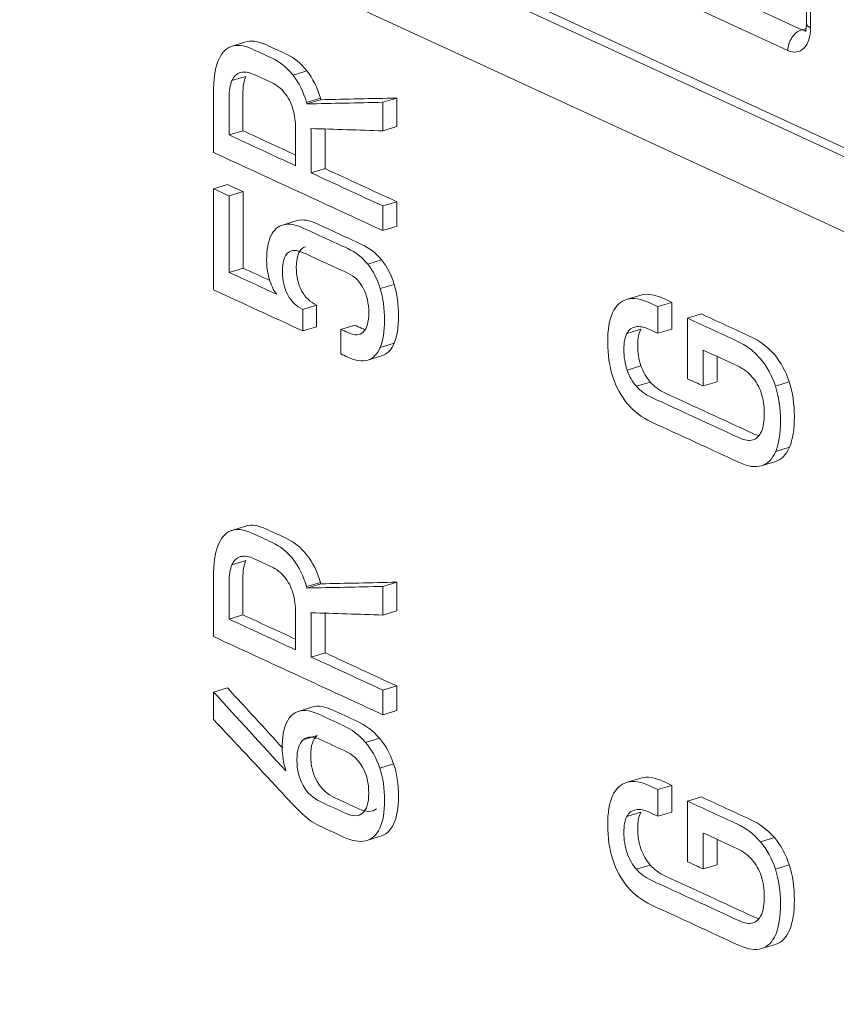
# Model space of a CAD drawing. Header units: millimetres. Extents: x 990 to 1809, y 0 to 562.
# Tile 505 of 550: x 1629.18 to 1633.75, y 145.32 to 150.82. Entities that reach past the tile are written whole.
import ezdxf

# ---------------------------------------------------------------- set-up
doc = ezdxf.new("R2010")
doc.units = ezdxf.units.MM
doc.layers.add('1', color=7, linetype='Continuous', true_color=0xffffff)
doc.layers.add('10', color=7, linetype='Continuous')

msp = doc.modelspace()

# ---------------------------------------------------------------- linework, layer by layer
at = {"layer": '1', "color": 7, "linetype": 'Continuous', "lineweight": 18}
for p, q in [((1625.334, 153.5356), (1635.7718, 148.7207)), ((1630.4413, 150.6938), (1630.3638, 150.6701)), ((1630.369, 150.4794), (1630.4465, 150.5031)), ((1630.7877, 150.534), (1630.7102, 150.5103)), ((1630.8636, 150.3809), (1630.786, 150.3572)), ((1630.8658, 150.3731), (1630.7883, 150.3494)), ((1631.2901, 150.3821), (1631.2126, 150.3584)), ((1631.2901, 150.2224), (1631.2126, 150.1987)), ((1630.3524, 150.1758), (1630.4299, 150.1995)), ((1630.8897, 149.9874), (1630.8121, 149.9637)), ((1630.3433, 149.899), (1630.2657, 149.8753)), ((1630.4306, 149.8588), (1630.353, 149.8351)), ((1631.2901, 149.8027), (1631.2126, 149.779)), ((1630.7343, 149.6976), (1630.6568, 149.6739)), ((1631.2901, 149.665), (1631.2126, 149.6413)), ((1631.2055, 149.4769), (1631.1279, 149.4532)), ((1630.4306, 149.4314), (1630.353, 149.4077)), ((1631.2758, 149.3403), (1631.1982, 149.3166)), ((1632.6558, 149.2807), (1632.5782, 149.257)), ((1632.8287, 149.2397), (1632.7511, 149.216)), ((1630.8421, 149.2243), (1630.7646, 149.2006)), ((1632.9941, 149.1749), (1632.9165, 149.1512)), ((1630.8421, 149.1038), (1630.7646, 149.0801)), ((1631.055, 149.1127), (1630.9775, 149.089)), ((1632.6548, 149.0895), (1632.5772, 149.0658)), ((1632.8287, 149.0906), (1632.7511, 149.0669)), ((1631.2758, 149.0118), (1631.1982, 148.9881)), ((1631.2058, 148.9409), (1631.1282, 148.9172)), ((1632.6558, 148.8854), (1632.5782, 148.8617)), ((1632.7079, 148.7944), (1632.6303, 148.7707)), ((1633.0813, 148.7962), (1633.0038, 148.7725)), ((1633.4851, 148.7949), (1633.4075, 148.7712)), ((1633.4867, 148.4304), (1633.4091, 148.4067)), ((1633.4082, 148.3504), (1633.3307, 148.3267)), ((1630.4571, 147.9921), (1630.3601, 147.9625)), ((1630.369, 147.7726), (1630.4465, 147.7963)), ((1630.8636, 147.6742), (1630.786, 147.6505)), ((1630.8658, 147.6664), (1630.7883, 147.6427)), ((1631.2901, 147.6754), (1631.2126, 147.6517)), ((1630.3524, 147.469), (1630.4299, 147.4927)), ((1631.2901, 147.5157), (1631.2126, 147.492)), ((1630.8897, 147.2807), (1630.8121, 147.257)), ((1630.3433, 147.0852), (1630.2657, 147.0615)), ((1631.2901, 147.0959), (1631.2126, 147.0722)), ((1630.8216, 146.9784), (1630.744, 146.9547)), ((1631.2901, 146.9582), (1631.2126, 146.9346)), ((1630.7668, 146.7945), (1630.8444, 146.8182)), ((1631.1931, 146.8037), (1631.1155, 146.78)), ((1631.2725, 146.6604), (1631.195, 146.6367)), ((1632.6558, 146.5807), (1632.5782, 146.557)), ((1632.8287, 146.5397), (1632.7511, 146.516)), ((1632.9941, 146.4749), (1632.9165, 146.4512)), ((1632.6548, 146.3895), (1632.5772, 146.3658)), ((1632.8287, 146.3905), (1632.7511, 146.3668)), ((1631.1944, 146.2537), (1631.1169, 146.23)), ((1633.4017, 146.2476), (1633.3241, 146.2239)), ((1632.7079, 146.0944), (1632.6303, 146.0707)), ((1633.0813, 146.0961), (1633.0038, 146.0724)), ((1633.4851, 146.0949), (1633.4075, 146.0712)), ((1633.4082, 145.6504), (1633.3307, 145.6267))]:
    msp.add_line(p, q, dxfattribs=at)
for points in [[(1554.3022, 161.6948), (1582.5426, 148.6677), (1610.783, 135.6407), (1639.0234, 122.6136)], [(1630.2902, 150.586), (1630.3069, 150.6299), (1630.3314, 150.6579), (1630.3638, 150.6701)], [(1630.7102, 150.5103), (1630.7434, 150.4679), (1630.7687, 150.4169), (1630.786, 150.3572)], [(1630.7877, 150.534), (1630.821, 150.4916), (1630.8462, 150.4406), (1630.8636, 150.3809)], [(1630.7092, 150.3224), (1630.6988, 150.3568), (1630.6835, 150.3865), (1630.6633, 150.4115)], [(1630.786, 150.3572), (1630.7868, 150.3546), (1630.7875, 150.352), (1630.7883, 150.3494)], [(1630.7883, 150.3494), (1630.9297, 150.3524), (1631.0711, 150.3554), (1631.2126, 150.3584)], [(1630.8636, 150.3809), (1630.8644, 150.3783), (1630.8651, 150.3757), (1630.8658, 150.3731)], [(1630.8658, 150.3731), (1631.0072, 150.3761), (1631.1487, 150.3791), (1631.2901, 150.3821)], [(1631.2126, 150.3584), (1631.2126, 150.3052), (1631.2126, 150.252), (1631.2126, 150.1987)], [(1631.2901, 150.3821), (1631.2901, 150.3289), (1631.2901, 150.2757), (1631.2901, 150.2224)], [(1630.7248, 150.2086), (1630.7248, 150.25), (1630.7196, 150.288), (1630.7092, 150.3224)], [(1630.3524, 150.1758), (1630.4765, 150.1185), (1630.6007, 150.0612), (1630.7248, 150.004)], [(1630.4299, 150.1995), (1630.5282, 150.1541), (1630.6265, 150.1088), (1630.7248, 150.0634)], [(1630.7248, 150.004), (1630.7248, 150.0722), (1630.7248, 150.1404), (1630.7248, 150.2086)], [(1631.2126, 150.1987), (1631.0786, 150.203), (1630.9445, 150.2073), (1630.8105, 150.2116)], [(1631.2126, 149.6413), (1630.8967, 149.787), (1630.5809, 149.9327), (1630.2651, 150.0784)], [(1630.8121, 149.9637), (1630.9456, 149.9021), (1631.0791, 149.8405), (1631.2126, 149.779)], [(1630.8897, 149.9874), (1631.0231, 149.9258), (1631.1566, 149.8642), (1631.2901, 149.8027)], [(1630.3433, 149.899), (1630.3724, 149.8856), (1630.4015, 149.8722), (1630.4306, 149.8588)], [(1630.2657, 149.8753), (1630.2948, 149.8619), (1630.3239, 149.8485), (1630.353, 149.8351)], [(1630.2657, 149.3102), (1630.2657, 149.4986), (1630.2657, 149.6869), (1630.2657, 149.8753)], [(1630.353, 149.8351), (1630.353, 149.6926), (1630.353, 149.5501), (1630.353, 149.4077)], [(1630.4306, 149.8588), (1630.4306, 149.7163), (1630.4306, 149.5738), (1630.4306, 149.4314)], [(1631.2901, 149.8027), (1631.2901, 149.7568), (1631.2901, 149.7109), (1631.2901, 149.665)], [(1631.2126, 149.779), (1631.2126, 149.7331), (1631.2126, 149.6872), (1631.2126, 149.6413)], [(1630.5868, 149.612), (1630.6028, 149.6457), (1630.6262, 149.6664), (1630.6568, 149.6739)], [(1631.1279, 149.4532), (1631.1587, 149.4151), (1631.1822, 149.3696), (1631.1982, 149.3166)], [(1631.2055, 149.4769), (1631.2363, 149.4388), (1631.2597, 149.3933), (1631.2758, 149.3403)], [(1630.353, 149.4077), (1630.4413, 149.3669), (1630.5297, 149.3262), (1630.618, 149.2854)], [(1630.4306, 149.4314), (1630.4807, 149.4082), (1630.5309, 149.3851), (1630.5811, 149.3619)], [(1630.618, 149.2854), (1630.6007, 149.3087), (1630.5871, 149.3378), (1630.5773, 149.3726)], [(1630.7646, 149.0801), (1630.5983, 149.1569), (1630.432, 149.2336), (1630.2657, 149.3102)], [(1632.4975, 149.1819), (1632.5159, 149.2225), (1632.5428, 149.2476), (1632.5782, 149.257)], [(1632.8287, 149.2397), (1632.8287, 149.19), (1632.8287, 149.1403), (1632.8287, 149.0906)], [(1630.7646, 149.2006), (1630.7646, 149.1605), (1630.7646, 149.1203), (1630.7646, 149.0801)], [(1630.8421, 149.2243), (1630.8421, 149.1842), (1630.8421, 149.144), (1630.8421, 149.1038)], [(1632.7511, 149.216), (1632.7511, 149.1663), (1632.7511, 149.1166), (1632.7511, 149.0669)], [(1632.9165, 148.8127), (1632.9165, 148.9255), (1632.9165, 149.0384), (1632.9165, 149.1512)], [(1630.9775, 148.9513), (1630.9775, 148.9972), (1630.9775, 149.0431), (1630.9775, 149.089)], [(1632.6267, 149.1037), (1632.605, 149.1), (1632.5885, 149.0874), (1632.5772, 149.0658)], [(1631.2758, 149.0118), (1631.2597, 148.974), (1631.2364, 148.9503), (1631.2058, 148.9409)], [(1631.1982, 148.9881), (1631.1822, 148.9503), (1631.1588, 148.9266), (1631.1282, 148.9172)], [(1633.0038, 148.9733), (1633.0038, 148.9063), (1633.0038, 148.8394), (1633.0038, 148.7725)], [(1633.0813, 148.9375), (1633.0813, 148.8904), (1633.0813, 148.8433), (1633.0813, 148.7962)], [(1632.5782, 148.8617), (1632.5901, 148.8269), (1632.6075, 148.7965), (1632.6303, 148.7707)], [(1632.6558, 148.8854), (1632.6677, 148.8506), (1632.6851, 148.8202), (1632.7079, 148.7944)], [(1633.0038, 148.7725), (1632.9747, 148.7859), (1632.9456, 148.7993), (1632.9165, 148.8127)], [(1633.3281, 148.7338), (1633.3163, 148.7685), (1633.2992, 148.7987), (1633.2766, 148.8244)], [(1633.2818, 148.4711), (1633.3027, 148.4774), (1633.3185, 148.4931), (1633.3294, 148.518)], [(1633.4091, 148.4067), (1633.3911, 148.364), (1633.365, 148.3373), (1633.3307, 148.3267)], [(1633.4867, 148.4304), (1633.4687, 148.3877), (1633.4425, 148.361), (1633.4082, 148.3504)], [(1630.7092, 147.6157), (1630.6988, 147.6501), (1630.6835, 147.6798), (1630.6633, 147.7047)], [(1630.786, 147.6505), (1630.7868, 147.6479), (1630.7875, 147.6453), (1630.7883, 147.6427)], [(1630.7883, 147.6427), (1630.9297, 147.6457), (1631.0711, 147.6487), (1631.2126, 147.6517)], [(1630.8636, 147.6742), (1630.8644, 147.6716), (1630.8651, 147.669), (1630.8658, 147.6664)], [(1630.8658, 147.6664), (1631.0072, 147.6694), (1631.1487, 147.6724), (1631.2901, 147.6754)], [(1631.2126, 147.6517), (1631.2126, 147.5984), (1631.2126, 147.5453), (1631.2126, 147.492)], [(1631.2901, 147.6754), (1631.2901, 147.6221), (1631.2901, 147.5689), (1631.2901, 147.5157)], [(1630.7248, 147.5019), (1630.7248, 147.5433), (1630.7196, 147.5812), (1630.7092, 147.6157)], [(1630.3524, 147.469), (1630.4765, 147.4118), (1630.6007, 147.3545), (1630.7248, 147.2972)], [(1630.4299, 147.4927), (1630.5282, 147.4474), (1630.6265, 147.402), (1630.7248, 147.3567)], [(1630.7248, 147.2972), (1630.7248, 147.3654), (1630.7248, 147.4336), (1630.7248, 147.5019)], [(1631.2126, 147.492), (1631.0786, 147.4963), (1630.9445, 147.5006), (1630.8105, 147.5048)], [(1631.2126, 146.9346), (1630.8967, 147.0802), (1630.5809, 147.2259), (1630.2651, 147.3716)], [(1630.8121, 147.257), (1630.9456, 147.1954), (1631.0791, 147.1338), (1631.2126, 147.0722)], [(1630.8897, 147.2807), (1631.0231, 147.2191), (1631.1566, 147.1575), (1631.2901, 147.0959)], [(1630.3433, 147.0852), (1630.4465, 146.9726), (1630.5497, 146.86), (1630.653, 146.7473)], [(1631.2901, 147.0959), (1631.2901, 147.05), (1631.2901, 147.0041), (1631.2901, 146.9582)], [(1630.2657, 147.0615), (1630.4006, 146.9144), (1630.5355, 146.7672), (1630.6704, 146.62)], [(1630.2657, 146.9085), (1630.2657, 146.9595), (1630.2657, 147.0105), (1630.2657, 147.0615)], [(1631.2126, 147.0722), (1631.2126, 147.0263), (1631.2126, 146.9805), (1631.2126, 146.9346)], [(1630.674, 146.8894), (1630.6901, 146.9247), (1630.7134, 146.9465), (1630.744, 146.9547)], [(1630.6369, 146.5107), (1630.5132, 146.6433), (1630.3895, 146.7759), (1630.2657, 146.9085)], [(1631.1155, 146.78), (1631.1503, 146.7394), (1631.1768, 146.6916), (1631.195, 146.6367)], [(1631.1931, 146.8037), (1631.2278, 146.7631), (1631.2543, 146.7153), (1631.2725, 146.6604)], [(1631.1338, 146.4966), (1631.1338, 146.5521), (1631.1223, 146.6003), (1631.0993, 146.6411)], [(1632.4975, 146.4819), (1632.5159, 146.5225), (1632.5428, 146.5475), (1632.5782, 146.557)], [(1632.8287, 146.5397), (1632.8287, 146.49), (1632.8287, 146.4402), (1632.8287, 146.3905)], [(1630.6708, 146.474), (1630.6539, 146.4927), (1630.6426, 146.5049), (1630.6369, 146.5107)], [(1631.0993, 146.3849), (1631.1223, 146.4046), (1631.1338, 146.4418), (1631.1338, 146.4966)], [(1632.7511, 146.516), (1632.7511, 146.4663), (1632.7511, 146.4165), (1632.7511, 146.3668)], [(1630.7727, 146.3706), (1630.7447, 146.3956), (1630.7107, 146.4301), (1630.6708, 146.474)], [(1632.9165, 146.1127), (1632.9165, 146.2255), (1632.9165, 146.3383), (1632.9165, 146.4512)], [(1632.6267, 146.4036), (1632.605, 146.4), (1632.5885, 146.3873), (1632.5772, 146.3658)], [(1633.0038, 146.2732), (1633.0038, 146.2063), (1633.0038, 146.1394), (1633.0038, 146.0724)], [(1633.0813, 146.2374), (1633.0813, 146.1903), (1633.0813, 146.1432), (1633.0813, 146.0961)], [(1633.3241, 146.2239), (1633.3606, 146.181), (1633.3884, 146.13), (1633.4075, 146.0712)], [(1633.4017, 146.2476), (1633.4382, 146.2046), (1633.466, 146.1537), (1633.4851, 146.0949)], [(1632.5815, 145.9718), (1632.5452, 146.0146), (1632.5176, 146.0655), (1632.4984, 146.1243)], [(1633.0038, 146.0724), (1632.9747, 146.0858), (1632.9456, 146.0993), (1632.9165, 146.1127)], [(1633.2818, 145.7711), (1633.3027, 145.7774), (1633.3185, 145.793), (1633.3294, 145.818)]]:
    msp.add_open_spline(points, degree=3, dxfattribs=at)
for points, knots in [([(1630.3638, 150.6701), (1630.3961, 150.6823), (1630.4348, 150.6779), (1630.48, 150.6571), (1630.5169, 150.6401), (1630.5538, 150.6231), (1630.5907, 150.6061), (1630.6371, 150.5846), (1630.677, 150.5527), (1630.7102, 150.5103)], [0, 0, 0, 0, 0.333333, 0.333333, 0.333333, 0.666667, 0.666667, 0.666667, 1, 1, 1, 1]), ([(1630.4413, 150.6938), (1630.4737, 150.706), (1630.5124, 150.7016), (1630.5575, 150.6808), (1630.5944, 150.6638), (1630.6314, 150.6468), (1630.6682, 150.6298), (1630.7147, 150.6083), (1630.7545, 150.5764), (1630.7877, 150.534)], [0, 0, 0, 0, 0.333333, 0.333333, 0.333333, 0.666667, 0.666667, 0.666667, 1, 1, 1, 1]), ([(1630.2651, 150.0784), (1630.2651, 150.1893), (1630.2651, 150.3002), (1630.2651, 150.4111), (1630.2651, 150.4838), (1630.2735, 150.5421), (1630.2902, 150.586)], [0, 0, 0, 0, 0.5, 0.5, 0.5, 1, 1, 1, 1]), ([(1630.6633, 150.4115), (1630.6431, 150.4364), (1630.6189, 150.4554), (1630.5907, 150.4684), (1630.5581, 150.4834), (1630.5256, 150.4984), (1630.493, 150.5134), (1630.4635, 150.527), (1630.4382, 150.5309), (1630.3961, 150.5191), (1630.38, 150.5039), (1630.369, 150.4794)], [0, 0, 0, 0, 0.25, 0.25, 0.25, 0.5, 0.5, 0.5, 0.75, 0.75, 1, 1, 1, 1]), ([(1630.4465, 150.5031), (1630.4355, 150.4785), (1630.4299, 150.4455), (1630.4299, 150.4041), (1630.4299, 150.3359), (1630.4299, 150.2677), (1630.4299, 150.1995)], [0, 0, 0, 0, 0.5, 0.5, 0.5, 1, 1, 1, 1]), ([(1630.369, 150.4794), (1630.3579, 150.4548), (1630.3524, 150.4218), (1630.3524, 150.3804), (1630.3524, 150.3122), (1630.3524, 150.244), (1630.3524, 150.1758)], [0, 0, 0, 0, 0.5, 0.5, 0.5, 1, 1, 1, 1]), ([(1630.8105, 150.2116), (1630.8116, 150.1944), (1630.8121, 150.1768), (1630.8121, 150.1588), (1630.8121, 150.0937), (1630.8121, 150.0287), (1630.8121, 149.9637)], [0, 0, 0, 0, 0.5, 0.5, 0.5, 1, 1, 1, 1]), ([(1630.8893, 150.209), (1630.8895, 150.2003), (1630.8897, 150.1914), (1630.8897, 150.1825), (1630.8897, 150.1174), (1630.8897, 150.0524), (1630.8897, 149.9874)], [0, 0, 0, 0, 0.332207, 0.332207, 0.332207, 1, 1, 1, 1]), ([(1630.6568, 149.6739), (1630.6874, 149.6815), (1630.7244, 149.6752), (1630.7678, 149.6552), (1630.8507, 149.6169), (1630.9336, 149.5787), (1631.0166, 149.5405), (1631.06, 149.5204), (1631.0971, 149.4914), (1631.1279, 149.4532)], [0, 0, 0, 0, 0.333333, 0.333333, 0.333333, 0.666667, 0.666667, 0.666667, 1, 1, 1, 1]), ([(1630.7343, 149.6976), (1630.765, 149.7052), (1630.802, 149.6989), (1630.8454, 149.6789), (1630.9283, 149.6406), (1631.0112, 149.6024), (1631.0941, 149.5642), (1631.1375, 149.5441), (1631.1746, 149.5151), (1631.2055, 149.4769)], [0, 0, 0, 0, 0.333333, 0.333333, 0.333333, 0.666667, 0.666667, 0.666667, 1, 1, 1, 1]), ([(1630.5773, 149.3726), (1630.5676, 149.4073), (1630.5627, 149.4413), (1630.5627, 149.4744), (1630.5627, 149.5324), (1630.5707, 149.5783), (1630.5868, 149.612)], [0, 0, 0, 0, 0.5, 0.5, 0.5, 1, 1, 1, 1]), ([(1631.1032, 149.0741), (1631.1236, 149.0933), (1631.1338, 149.1291), (1631.1338, 149.2343), (1631.1236, 149.2801), (1631.0828, 149.3576), (1631.0539, 149.3855), (1631.0166, 149.4028), (1630.9336, 149.441), (1630.8507, 149.4792), (1630.7678, 149.5175), (1630.7309, 149.5345), (1630.7022, 149.5341), (1630.6614, 149.4981), (1630.6513, 149.4639), (1630.6513, 149.3625), (1630.6611, 149.3184), (1630.7006, 149.2441), (1630.7285, 149.2172), (1630.7646, 149.2006)], [0, 0, 0, 0, 0.125, 0.125, 0.25, 0.25, 0.375, 0.375, 0.375, 0.5, 0.5, 0.5, 0.625, 0.625, 0.75, 0.75, 0.875, 0.875, 1, 1, 1, 1]), ([(1630.7792, 149.551), (1630.7719, 149.5487), (1630.7653, 149.545), (1630.739, 149.5218), (1630.7288, 149.4876), (1630.7288, 149.3862), (1630.7387, 149.3421), (1630.7782, 149.2678), (1630.8061, 149.2409), (1630.8421, 149.2243)], [0, 0, 0, 0, 0.088007, 0.088007, 0.392005, 0.392005, 0.696002, 0.696002, 1, 1, 1, 1]), ([(1631.2758, 149.3403), (1631.2919, 149.2873), (1631.2999, 149.2286), (1631.2999, 149.1005), (1631.2919, 149.0496), (1631.2758, 149.0118)], [0, 0, 0, 0, 0.5, 0.5, 1, 1, 1, 1]), ([(1631.1982, 149.3166), (1631.2143, 149.2636), (1631.2223, 149.2049), (1631.2223, 149.0768), (1631.2143, 149.026), (1631.1982, 148.9881)], [0, 0, 0, 0, 0.5, 0.5, 1, 1, 1, 1]), ([(1632.6558, 149.2807), (1632.6912, 149.2902), (1632.7336, 149.2836), (1632.7831, 149.2608), (1632.7983, 149.2537), (1632.8135, 149.2467), (1632.8287, 149.2397)], [0, 0, 0, 0, 0.5, 0.5, 0.5, 1, 1, 1, 1]), ([(1632.5782, 149.257), (1632.6136, 149.2665), (1632.656, 149.2599), (1632.7055, 149.2371), (1632.7207, 149.23), (1632.7359, 149.223), (1632.7511, 149.216)], [0, 0, 0, 0, 0.5, 0.5, 0.5, 1, 1, 1, 1]), ([(1632.5815, 148.6718), (1632.5452, 148.7146), (1632.5176, 148.7655), (1632.4793, 148.8832), (1632.4698, 148.9477), (1632.4698, 149.0867), (1632.479, 149.1414), (1632.4975, 149.1819)], [0, 0, 0, 0, 0.333333, 0.333333, 0.666667, 0.666667, 1, 1, 1, 1]), ([(1632.9941, 149.1749), (1633.0861, 149.1325), (1633.1781, 149.09), (1633.2702, 149.0475), (1633.3214, 149.0239), (1633.3653, 148.9906), (1633.4382, 148.9047), (1633.466, 148.8538), (1633.4851, 148.7949)], [0, 0, 0, 0, 0.333333, 0.333333, 0.333333, 0.666667, 0.666667, 1, 1, 1, 1]), ([(1632.9165, 149.1512), (1633.0085, 149.1088), (1633.1006, 149.0663), (1633.1926, 149.0238), (1633.2439, 149.0002), (1633.2877, 148.9669), (1633.3606, 148.881), (1633.3884, 148.8301), (1633.4075, 148.7712)], [0, 0, 0, 0, 0.333333, 0.333333, 0.333333, 0.666667, 0.666667, 1, 1, 1, 1]), ([(1630.9775, 149.089), (1630.9907, 149.0829), (1631.004, 149.0768), (1631.0172, 149.0707), (1631.0541, 149.0537), (1631.0828, 149.0548), (1631.1032, 149.0741)], [0, 0, 0, 0, 0.5, 0.5, 0.5, 1, 1, 1, 1]), ([(1631.055, 149.1127), (1631.0683, 149.1066), (1631.0815, 149.1005), (1631.0948, 149.0944), (1631.0998, 149.0921), (1631.1046, 149.0901), (1631.1093, 149.0884)], [0, 0, 0, 0, 0.880648, 0.880648, 0.880648, 1, 1, 1, 1]), ([(1632.5772, 149.0658), (1632.566, 149.0442), (1632.5603, 149.0143), (1632.5603, 148.9761), (1632.5603, 148.9346), (1632.5663, 148.8965), (1632.5782, 148.8617)], [0, 0, 0, 0, 0.5, 0.5, 0.5, 1, 1, 1, 1]), ([(1632.7511, 149.0669), (1632.7359, 149.0739), (1632.7207, 149.0809), (1632.7055, 149.0879), (1632.6747, 149.1021), (1632.6484, 149.1073), (1632.6267, 149.1037)], [0, 0, 0, 0, 0.5, 0.5, 0.5, 1, 1, 1, 1]), ([(1632.6548, 149.0895), (1632.6435, 149.0679), (1632.6379, 149.038), (1632.6379, 148.9997), (1632.6379, 148.9583), (1632.6438, 148.9202), (1632.6558, 148.8854)], [0, 0, 0, 0, 0.5, 0.5, 0.5, 1, 1, 1, 1]), ([(1633.2766, 148.8244), (1633.254, 148.8502), (1633.2269, 148.8703), (1633.1952, 148.8849), (1633.1314, 148.9144), (1633.0676, 148.9438), (1633.0038, 148.9733)], [0, 0, 0, 0, 0.5, 0.5, 0.5, 1, 1, 1, 1]), ([(1631.1282, 148.9172), (1631.0976, 148.9077), (1631.0606, 148.913), (1631.0172, 148.933), (1631.004, 148.9391), (1630.9907, 148.9452), (1630.9775, 148.9513)], [0, 0, 0, 0, 0.5, 0.5, 0.5, 1, 1, 1, 1]), ([(1632.7079, 148.7944), (1632.7307, 148.7686), (1632.7581, 148.7483), (1632.7902, 148.7335), (1632.955, 148.6575), (1633.1198, 148.5815), (1633.2845, 148.5055), (1633.2952, 148.5005), (1633.3054, 148.4969), (1633.3149, 148.4947)], [0, 0, 0, 0, 0.422316, 0.422316, 0.422316, 0.844632, 0.844632, 0.844632, 1, 1, 1, 1]), ([(1633.4851, 148.7949), (1633.5042, 148.7361), (1633.5137, 148.6716), (1633.5137, 148.5301), (1633.5047, 148.473), (1633.4867, 148.4304)], [0, 0, 0, 0, 0.5, 0.5, 1, 1, 1, 1]), ([(1632.6303, 148.7707), (1632.6531, 148.7449), (1632.6806, 148.7246), (1632.7127, 148.7098), (1632.8775, 148.6338), (1633.0422, 148.5578), (1633.2069, 148.4818), (1633.236, 148.4683), (1633.261, 148.4648), (1633.2818, 148.4711)], [0, 0, 0, 0, 0.333333, 0.333333, 0.333333, 0.666667, 0.666667, 0.666667, 1, 1, 1, 1]), ([(1633.3294, 148.518), (1633.3402, 148.543), (1633.3456, 148.5768), (1633.3456, 148.661), (1633.3398, 148.6991), (1633.3281, 148.7338)], [0, 0, 0, 0, 0.5, 0.5, 1, 1, 1, 1]), ([(1633.4075, 148.7712), (1633.4266, 148.7124), (1633.4362, 148.6479), (1633.4362, 148.5064), (1633.4272, 148.4493), (1633.4091, 148.4067)], [0, 0, 0, 0, 0.5, 0.5, 1, 1, 1, 1]), ([(1633.3307, 148.3267), (1633.2964, 148.316), (1633.2551, 148.3219), (1633.2069, 148.3441), (1633.0422, 148.4201), (1632.8775, 148.4961), (1632.7127, 148.5721), (1632.6615, 148.5957), (1632.6177, 148.6289), (1632.5815, 148.6718)], [0, 0, 0, 0, 0.333333, 0.333333, 0.333333, 0.666667, 0.666667, 0.666667, 1, 1, 1, 1]), ([(1630.2902, 147.8792), (1630.3069, 147.9232), (1630.3314, 147.9512), (1630.3961, 147.9756), (1630.4348, 147.9712), (1630.48, 147.9504), (1630.5169, 147.9334), (1630.5538, 147.9164), (1630.5907, 147.8993), (1630.6371, 147.8779), (1630.677, 147.846), (1630.7434, 147.7612), (1630.7687, 147.7101), (1630.786, 147.6505)], [0, 0, 0, 0, 0.2, 0.2, 0.4, 0.4, 0.4, 0.6, 0.6, 0.6, 0.8, 0.8, 1, 1, 1, 1]), ([(1630.4491, 147.9897), (1630.4798, 147.9985), (1630.5159, 147.9933), (1630.5575, 147.9741), (1630.5944, 147.9571), (1630.6314, 147.9401), (1630.6682, 147.923), (1630.7147, 147.9016), (1630.7545, 147.8697), (1630.821, 147.7849), (1630.8462, 147.7338), (1630.8636, 147.6742)], [0, 0, 0, 0, 0.234938, 0.234938, 0.234938, 0.489958, 0.489958, 0.489958, 0.744979, 0.744979, 1, 1, 1, 1]), ([(1630.2651, 147.3716), (1630.2651, 147.4825), (1630.2651, 147.5934), (1630.2651, 147.7044), (1630.2651, 147.777), (1630.2735, 147.8353), (1630.2902, 147.8792)], [0, 0, 0, 0, 0.5, 0.5, 0.5, 1, 1, 1, 1]), ([(1630.6633, 147.7047), (1630.6431, 147.7297), (1630.6189, 147.7486), (1630.5907, 147.7617), (1630.5581, 147.7767), (1630.5256, 147.7917), (1630.493, 147.8067), (1630.4635, 147.8203), (1630.4382, 147.8242), (1630.3961, 147.8124), (1630.38, 147.7972), (1630.369, 147.7726)], [0, 0, 0, 0, 0.25, 0.25, 0.25, 0.5, 0.5, 0.5, 0.75, 0.75, 1, 1, 1, 1]), ([(1630.369, 147.7726), (1630.3579, 147.7481), (1630.3524, 147.7151), (1630.3524, 147.6737), (1630.3524, 147.6055), (1630.3524, 147.5373), (1630.3524, 147.469)], [0, 0, 0, 0, 0.5, 0.5, 0.5, 1, 1, 1, 1]), ([(1630.4465, 147.7963), (1630.4355, 147.7718), (1630.4299, 147.7388), (1630.4299, 147.6974), (1630.4299, 147.6292), (1630.4299, 147.561), (1630.4299, 147.4927)], [0, 0, 0, 0, 0.5, 0.5, 0.5, 1, 1, 1, 1]), ([(1630.8105, 147.5048), (1630.8116, 147.4876), (1630.8121, 147.47), (1630.8121, 147.452), (1630.8121, 147.387), (1630.8121, 147.322), (1630.8121, 147.257)], [0, 0, 0, 0, 0.5, 0.5, 0.5, 1, 1, 1, 1]), ([(1630.8893, 147.5023), (1630.8895, 147.4935), (1630.8897, 147.4847), (1630.8897, 147.4757), (1630.8897, 147.4107), (1630.8897, 147.3457), (1630.8897, 147.2807)], [0, 0, 0, 0, 0.332266, 0.332266, 0.332266, 1, 1, 1, 1]), ([(1630.8216, 146.9784), (1630.8522, 146.9865), (1630.889, 146.9808), (1630.932, 146.9609), (1630.9771, 146.9401), (1631.0223, 146.9193), (1631.0674, 146.8985), (1631.1165, 146.8758), (1631.1584, 146.8442), (1631.1931, 146.8037)], [0, 0, 0, 0, 0.333333, 0.333333, 0.333333, 0.666667, 0.666667, 0.666667, 1, 1, 1, 1]), ([(1630.744, 146.9547), (1630.7746, 146.9628), (1630.8114, 146.9571), (1630.8544, 146.9372), (1630.8996, 146.9164), (1630.9447, 146.8956), (1630.9899, 146.8748), (1631.0389, 146.8521), (1631.0808, 146.8205), (1631.1155, 146.78)], [0, 0, 0, 0, 0.333333, 0.333333, 0.333333, 0.666667, 0.666667, 0.666667, 1, 1, 1, 1]), ([(1630.6704, 146.62), (1630.6568, 146.6674), (1630.6499, 146.7093), (1630.6499, 146.7456), (1630.6499, 146.8062), (1630.658, 146.8541), (1630.674, 146.8894)], [0, 0, 0, 0, 0.5, 0.5, 0.5, 1, 1, 1, 1]), ([(1631.0993, 146.6411), (1631.0763, 146.6821), (1631.0435, 146.7123), (1631.0009, 146.7319), (1630.9558, 146.7528), (1630.9106, 146.7736), (1630.8655, 146.7944), (1630.8229, 146.814), (1630.79, 146.8141), (1630.7668, 146.7945)], [0, 0, 0, 0, 0.333333, 0.333333, 0.333333, 0.666667, 0.666667, 0.666667, 1, 1, 1, 1]), ([(1630.8444, 146.8182), (1630.8212, 146.7986), (1630.8096, 146.7611), (1630.8096, 146.6509), (1630.8213, 146.6029), (1630.8682, 146.5207), (1630.9012, 146.4903), (1630.9437, 146.4707), (1630.9888, 146.4499), (1631.034, 146.4291), (1631.0791, 146.4082), (1631.1213, 146.3888), (1631.1538, 146.3889), (1631.1768, 146.4086)], [0, 0, 0, 0, 0.2, 0.2, 0.4, 0.4, 0.6, 0.6, 0.6, 0.8, 0.8, 0.8, 1, 1, 1, 1]), ([(1630.7668, 146.7945), (1630.7436, 146.7749), (1630.732, 146.7374), (1630.732, 146.6272), (1630.7437, 146.5792), (1630.7906, 146.497), (1630.8236, 146.4666), (1630.8661, 146.447), (1630.9113, 146.4262), (1630.9564, 146.4054), (1631.0016, 146.3845), (1631.0437, 146.3651), (1631.0763, 146.3652), (1631.0993, 146.3849)], [0, 0, 0, 0, 0.2, 0.2, 0.4, 0.4, 0.6, 0.6, 0.6, 0.8, 0.8, 0.8, 1, 1, 1, 1]), ([(1631.2725, 146.6604), (1631.2908, 146.6054), (1631.2999, 146.5451), (1631.2999, 146.4138), (1631.2909, 146.3619), (1631.2549, 146.2854), (1631.2287, 146.2621), (1631.1944, 146.2537)], [0, 0, 0, 0, 0.333333, 0.333333, 0.666667, 0.666667, 1, 1, 1, 1]), ([(1631.195, 146.6367), (1631.2132, 146.5817), (1631.2223, 146.5214), (1631.2223, 146.3901), (1631.2133, 146.3382), (1631.1773, 146.2617), (1631.1511, 146.2384), (1631.1169, 146.23)], [0, 0, 0, 0, 0.333333, 0.333333, 0.666667, 0.666667, 1, 1, 1, 1]), ([(1632.6558, 146.5807), (1632.6912, 146.5902), (1632.7336, 146.5835), (1632.7831, 146.5607), (1632.7983, 146.5537), (1632.8135, 146.5467), (1632.8287, 146.5397)], [0, 0, 0, 0, 0.5, 0.5, 0.5, 1, 1, 1, 1]), ([(1632.5782, 146.557), (1632.6136, 146.5665), (1632.656, 146.5598), (1632.7055, 146.537), (1632.7207, 146.53), (1632.7359, 146.523), (1632.7511, 146.516)], [0, 0, 0, 0, 0.5, 0.5, 0.5, 1, 1, 1, 1]), ([(1632.4984, 146.1243), (1632.4793, 146.1832), (1632.4698, 146.2477), (1632.4698, 146.3866), (1632.479, 146.4413), (1632.4975, 146.4819)], [0, 0, 0, 0, 0.5, 0.5, 1, 1, 1, 1]), ([(1632.9165, 146.4512), (1633.0085, 146.4087), (1633.1006, 146.3663), (1633.1926, 146.3238), (1633.2439, 146.3002), (1633.2877, 146.2669), (1633.3241, 146.2239)], [0, 0, 0, 0, 0.5, 0.5, 0.5, 1, 1, 1, 1]), ([(1632.9941, 146.4749), (1633.0861, 146.4324), (1633.1781, 146.3899), (1633.2702, 146.3475), (1633.3214, 146.3239), (1633.3653, 146.2906), (1633.4017, 146.2476)], [0, 0, 0, 0, 0.5, 0.5, 0.5, 1, 1, 1, 1]), ([(1631.1169, 146.23), (1631.0825, 146.2216), (1631.0413, 146.2285), (1630.9931, 146.2508), (1630.9523, 146.2696), (1630.9115, 146.2884), (1630.8707, 146.3072), (1630.8334, 146.3244), (1630.8007, 146.3456), (1630.7727, 146.3706)], [0, 0, 0, 0, 0.333333, 0.333333, 0.333333, 0.666667, 0.666667, 0.666667, 1, 1, 1, 1]), ([(1632.7511, 146.3668), (1632.7359, 146.3739), (1632.7207, 146.3809), (1632.7055, 146.3879), (1632.6747, 146.4021), (1632.6484, 146.4073), (1632.6267, 146.4036)], [0, 0, 0, 0, 0.5, 0.5, 0.5, 1, 1, 1, 1]), ([(1632.6548, 146.3895), (1632.6435, 146.3679), (1632.6379, 146.338), (1632.6379, 146.2997), (1632.6379, 146.2583), (1632.6438, 146.2202), (1632.6677, 146.1505), (1632.6851, 146.1202), (1632.7079, 146.0944)], [0, 0, 0, 0, 0.333333, 0.333333, 0.333333, 0.666667, 0.666667, 1, 1, 1, 1]), ([(1632.5772, 146.3658), (1632.566, 146.3442), (1632.5603, 146.3143), (1632.5603, 146.276), (1632.5603, 146.2346), (1632.5663, 146.1965), (1632.5901, 146.1268), (1632.6075, 146.0965), (1632.6303, 146.0707)], [0, 0, 0, 0, 0.333333, 0.333333, 0.333333, 0.666667, 0.666667, 1, 1, 1, 1]), ([(1633.2766, 146.1244), (1633.254, 146.1501), (1633.2269, 146.1703), (1633.1952, 146.1849), (1633.1314, 146.2143), (1633.0676, 146.2438), (1633.0038, 146.2732)], [0, 0, 0, 0, 0.5, 0.5, 0.5, 1, 1, 1, 1]), ([(1632.7079, 146.0944), (1632.7307, 146.0685), (1632.7581, 146.0482), (1632.7902, 146.0334), (1632.955, 145.9574), (1633.1198, 145.8814), (1633.2845, 145.8054), (1633.2952, 145.8005), (1633.3054, 145.7969), (1633.3149, 145.7946)], [0, 0, 0, 0, 0.422318, 0.422318, 0.422318, 0.844635, 0.844635, 0.844635, 1, 1, 1, 1]), ([(1633.3294, 145.818), (1633.3402, 145.843), (1633.3456, 145.8768), (1633.3456, 145.961), (1633.3398, 145.999), (1633.3163, 146.0685), (1633.2992, 146.0987), (1633.2766, 146.1244)], [0, 0, 0, 0, 0.333333, 0.333333, 0.666667, 0.666667, 1, 1, 1, 1]), ([(1633.4851, 146.0949), (1633.5042, 146.036), (1633.5137, 145.9716), (1633.5137, 145.83), (1633.5047, 145.773), (1633.4687, 145.6876), (1633.4425, 145.661), (1633.4082, 145.6504)], [0, 0, 0, 0, 0.333333, 0.333333, 0.666667, 0.666667, 1, 1, 1, 1]), ([(1632.6303, 146.0707), (1632.6531, 146.0448), (1632.6806, 146.0245), (1632.7127, 146.0097), (1632.8775, 145.9337), (1633.0422, 145.8577), (1633.2069, 145.7817), (1633.236, 145.7683), (1633.261, 145.7648), (1633.2818, 145.7711)], [0, 0, 0, 0, 0.333333, 0.333333, 0.333333, 0.666667, 0.666667, 0.666667, 1, 1, 1, 1]), ([(1633.4075, 146.0712), (1633.4266, 146.0123), (1633.4362, 145.9479), (1633.4362, 145.8063), (1633.4272, 145.7493), (1633.3911, 145.6639), (1633.365, 145.6373), (1633.3307, 145.6267)], [0, 0, 0, 0, 0.333333, 0.333333, 0.666667, 0.666667, 1, 1, 1, 1]), ([(1633.3307, 145.6267), (1633.2964, 145.616), (1633.2551, 145.6218), (1633.2069, 145.644), (1633.0422, 145.72), (1632.8775, 145.796), (1632.7127, 145.872), (1632.6615, 145.8957), (1632.6177, 145.9289), (1632.5815, 145.9718)], [0, 0, 0, 0, 0.333333, 0.333333, 0.333333, 0.666667, 0.666667, 0.666667, 1, 1, 1, 1])]:
    msp.add_open_spline(points, degree=3, knots=knots, dxfattribs=at)
at = {"layer": '10', "color": 7, "linetype": 'Continuous', "lineweight": 18}
for p, q in [((1624.9183, 154.1978), (1635.7815, 149.1866)), ((1633.5814, 154.2322), (1633.5814, 150.7988)), ((1633.6038, 154.2085), (1633.6038, 150.7751)), ((1624.9539, 154.1307), (1635.8172, 149.1195)), ((1631.6867, 151.6262), (1633.5551, 150.7644)), ((1633.4776, 150.648), (1631.6092, 151.5099)), ((1633.5551, 150.7644), (1633.5787, 150.7716))]:
    msp.add_line(p, q, dxfattribs=at)
for centre, major_axis, ratio, start_param, end_param in [((1633.4776, 150.8333), (-0.0584, 0.1913), 0.585049, 2.660317, 4.231114), ((1633.6814, 150.7988), (-0.1, 0), 0.375419, 6.283179, 6.966309), ((1633.5551, 150.6717), (0.0419, 0.0908), 0.718873, 0.57051, 2.141307), ((1633.5551, 150.857), (0.0292, -0.0956), 0.585049, 5.80191, 6.272954)]:
    msp.add_ellipse(centre, major_axis=major_axis, ratio=ratio, start_param=start_param, end_param=end_param, dxfattribs=at)
msp.add_open_spline([(1633.5814, 150.7988), (1633.5811, 150.7886), (1633.5799, 150.7724), (1633.5748, 150.7571), (1633.5728, 150.7545), (1633.5728, 150.7546)], degree=3, knots=[0, 0, 0, 0, 0.357476, 0.687752, 1, 1, 1, 1], dxfattribs=at)

doc.saveas('drawing.dxf')
